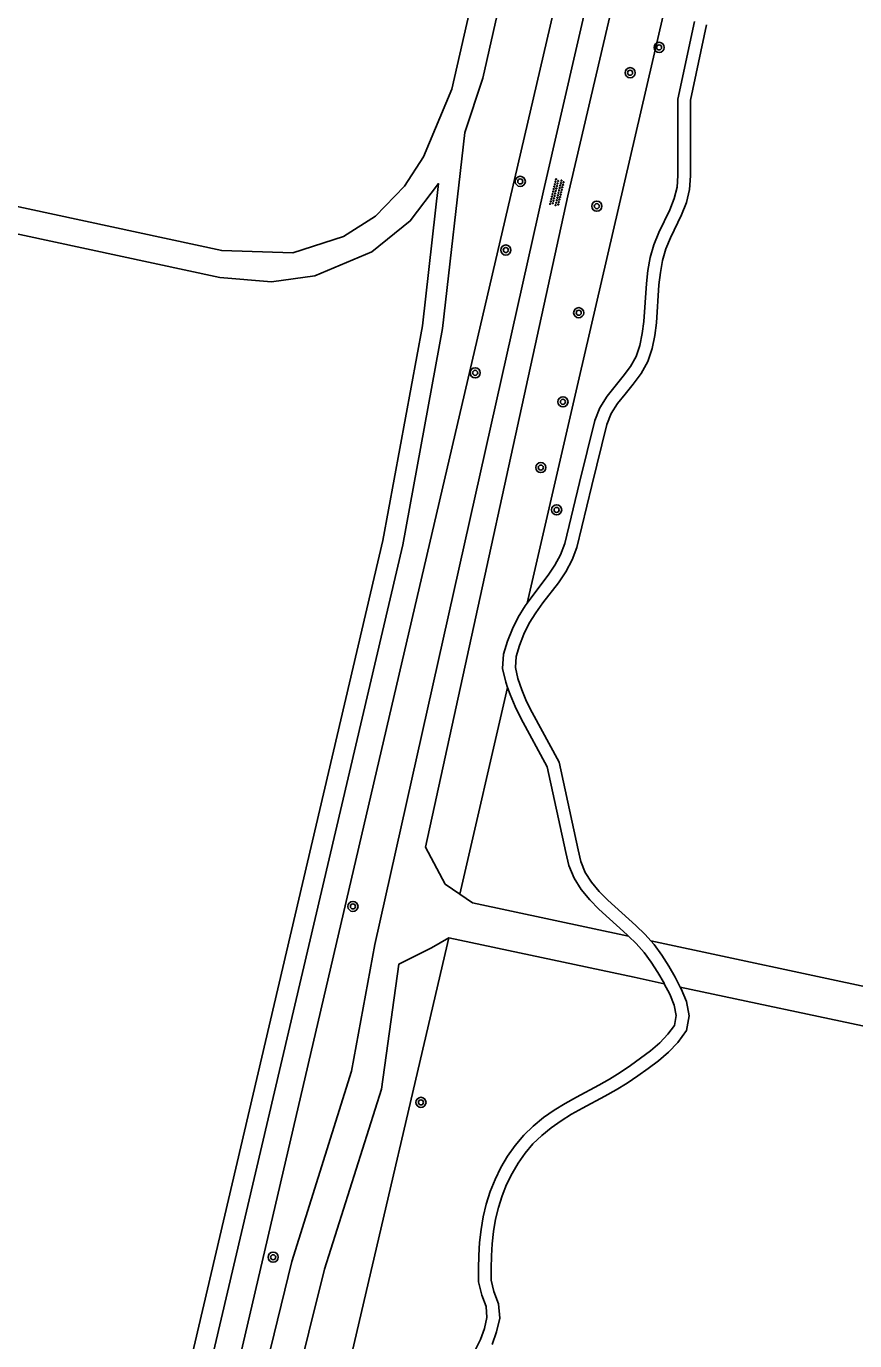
# Model space of a CAD drawing. Extents: x 124000 to 129000, y 395500 to 397503.
# Drawn here: x 128869.2 to 128934.6, y 396749 to 396852.7 of the extents above; entities that cross this region are included whole.
import ezdxf

# ---------------------------------------------------------------- set-up
doc = ezdxf.new("R2010")
doc.units = 0
for name, color, linetype in [('gg-afsc-draadraster', 7, 'Continuous'), ('gg-knt-onverhard', 7, 'Continuous'), ('gt-grn-groengrens', 7, 'Continuous'), ('gt-symb-boom', 7, 'Continuous'), ('gt-symb-overige verharding', 7, 'Continuous')]:
    doc.layers.add(name, color=color, linetype=linetype)

# ---------------------------------------------------------------- blocks, each defined once
blk = doc.blocks.new('gt0-BOOM')
at = {"layer": 'gt-symb-boom'}
for radius in [0.4, 0.2]:
    blk.add_circle((0, 0), radius, dxfattribs=at)
blk = doc.blocks.new('gt0-OVH')
at = {"layer": 'gt-symb-overige verharding'}
for points in [[(-0.97, 0.3), (-0.97, 0.31), (-0.96, 0.32), (-0.97, 0.33), (-0.97, 0.34), (-0.98, 0.35), (-0.99, 0.35), (-1, 0.36), (-1.01, 0.35), (-1.02, 0.35), (-1.03, 0.34), (-1.03, 0.33), (-1.04, 0.32), (-1.03, 0.31), (-1.03, 0.3), (-1.02, 0.29), (-1.01, 0.29), (-1, 0.28), (-0.99, 0.29), (-0.98, 0.29)], [(-0.87, 0.11), (-0.87, 0.12), (-0.86, 0.13), (-0.87, 0.14), (-0.87, 0.15), (-0.88, 0.16), (-0.89, 0.16), (-0.9, 0.16), (-0.91, 0.16), (-0.92, 0.16), (-0.93, 0.15), (-0.93, 0.14), (-0.94, 0.13), (-0.93, 0.12), (-0.93, 0.11), (-0.92, 0.1), (-0.91, 0.09), (-0.9, 0.09), (-0.89, 0.09), (-0.88, 0.1)], [(-0.77, 0.3), (-0.77, 0.31), (-0.76, 0.32), (-0.77, 0.33), (-0.77, 0.34), (-0.78, 0.35), (-0.79, 0.35), (-0.8, 0.36), (-0.81, 0.35), (-0.82, 0.35), (-0.83, 0.34), (-0.83, 0.33), (-0.84, 0.32), (-0.83, 0.31), (-0.83, 0.3), (-0.82, 0.29), (-0.81, 0.29), (-0.8, 0.28), (-0.79, 0.29), (-0.78, 0.29)], [(-0.67, 0.11), (-0.67, 0.12), (-0.66, 0.13), (-0.67, 0.14), (-0.67, 0.15), (-0.68, 0.16), (-0.69, 0.16), (-0.7, 0.16), (-0.71, 0.16), (-0.72, 0.16), (-0.73, 0.15), (-0.73, 0.14), (-0.74, 0.13), (-0.73, 0.12), (-0.73, 0.11), (-0.72, 0.1), (-0.71, 0.09), (-0.7, 0.09), (-0.69, 0.09), (-0.68, 0.1)], [(-0.57, 0.3), (-0.57, 0.31), (-0.56, 0.32), (-0.57, 0.33), (-0.57, 0.34), (-0.58, 0.35), (-0.59, 0.35), (-0.6, 0.36), (-0.61, 0.35), (-0.62, 0.35), (-0.63, 0.34), (-0.63, 0.33), (-0.64, 0.32), (-0.63, 0.31), (-0.63, 0.3), (-0.62, 0.29), (-0.61, 0.29), (-0.6, 0.28), (-0.59, 0.29), (-0.58, 0.29)], [(-0.47, 0.11), (-0.47, 0.12), (-0.46, 0.13), (-0.47, 0.14), (-0.47, 0.15), (-0.48, 0.16), (-0.49, 0.16), (-0.5, 0.16), (-0.51, 0.16), (-0.52, 0.16), (-0.53, 0.15), (-0.53, 0.14), (-0.54, 0.13), (-0.53, 0.12), (-0.53, 0.11), (-0.52, 0.1), (-0.51, 0.09), (-0.5, 0.09), (-0.49, 0.09), (-0.48, 0.1)], [(-0.37, 0.3), (-0.37, 0.31), (-0.36, 0.32), (-0.37, 0.33), (-0.37, 0.34), (-0.38, 0.35), (-0.39, 0.35), (-0.4, 0.36), (-0.41, 0.35), (-0.42, 0.35), (-0.43, 0.34), (-0.43, 0.33), (-0.44, 0.32), (-0.43, 0.31), (-0.43, 0.3), (-0.42, 0.29), (-0.41, 0.29), (-0.4, 0.28), (-0.39, 0.29), (-0.38, 0.29)], [(-0.27, 0.11), (-0.27, 0.12), (-0.26, 0.13), (-0.27, 0.14), (-0.27, 0.15), (-0.28, 0.16), (-0.29, 0.16), (-0.3, 0.16), (-0.31, 0.16), (-0.32, 0.16), (-0.33, 0.15), (-0.33, 0.14), (-0.34, 0.13), (-0.33, 0.12), (-0.33, 0.11), (-0.32, 0.1), (-0.31, 0.09), (-0.3, 0.09), (-0.29, 0.09), (-0.28, 0.1)], [(-0.17, 0.3), (-0.17, 0.31), (-0.16, 0.32), (-0.17, 0.33), (-0.17, 0.34), (-0.18, 0.35), (-0.19, 0.35), (-0.2, 0.36), (-0.21, 0.35), (-0.22, 0.35), (-0.23, 0.34), (-0.23, 0.33), (-0.24, 0.32), (-0.23, 0.31), (-0.23, 0.3), (-0.22, 0.29), (-0.21, 0.29), (-0.2, 0.28), (-0.19, 0.29), (-0.18, 0.29)], [(-0.07, 0.11), (-0.07, 0.12), (-0.06, 0.13), (-0.07, 0.14), (-0.07, 0.15), (-0.08, 0.16), (-0.09, 0.16), (-0.1, 0.16), (-0.11, 0.16), (-0.12, 0.16), (-0.13, 0.15), (-0.13, 0.14), (-0.14, 0.13), (-0.13, 0.12), (-0.13, 0.11), (-0.12, 0.1), (-0.11, 0.09), (-0.1, 0.09), (-0.09, 0.09), (-0.08, 0.1)], [(0.03, 0.3), (0.03, 0.31), (0.04, 0.32), (0.03, 0.33), (0.03, 0.34), (0.02, 0.35), (0.01, 0.35), (0, 0.36), (-0.01, 0.35), (-0.02, 0.35), (-0.03, 0.34), (-0.03, 0.33), (-0.04, 0.32), (-0.03, 0.31), (-0.03, 0.3), (-0.02, 0.29), (-0.01, 0.29), (0, 0.28), (0.01, 0.29), (0.02, 0.29)], [(0.13, 0.11), (0.13, 0.12), (0.14, 0.13), (0.13, 0.14), (0.13, 0.15), (0.12, 0.16), (0.11, 0.16), (0.1, 0.16), (0.09, 0.16), (0.08, 0.16), (0.07, 0.15), (0.07, 0.14), (0.06, 0.13), (0.07, 0.12), (0.07, 0.11), (0.08, 0.1), (0.09, 0.09), (0.1, 0.09), (0.11, 0.09), (0.12, 0.1)], [(0.23, 0.3), (0.23, 0.31), (0.24, 0.32), (0.23, 0.33), (0.23, 0.34), (0.22, 0.35), (0.21, 0.35), (0.2, 0.36), (0.19, 0.35), (0.18, 0.35), (0.17, 0.34), (0.17, 0.33), (0.16, 0.32), (0.17, 0.31), (0.17, 0.3), (0.18, 0.29), (0.19, 0.29), (0.2, 0.28), (0.21, 0.29), (0.22, 0.29)], [(0.33, 0.11), (0.33, 0.12), (0.34, 0.13), (0.33, 0.14), (0.33, 0.15), (0.32, 0.16), (0.31, 0.16), (0.3, 0.16), (0.29, 0.16), (0.28, 0.16), (0.27, 0.15), (0.27, 0.14), (0.26, 0.13), (0.27, 0.12), (0.27, 0.11), (0.28, 0.1), (0.29, 0.09), (0.3, 0.09), (0.31, 0.09), (0.32, 0.1)], [(0.43, 0.3), (0.43, 0.31), (0.44, 0.32), (0.43, 0.33), (0.43, 0.34), (0.42, 0.35), (0.41, 0.35), (0.4, 0.36), (0.39, 0.35), (0.38, 0.35), (0.37, 0.34), (0.37, 0.33), (0.36, 0.32), (0.37, 0.31), (0.37, 0.3), (0.38, 0.29), (0.39, 0.29), (0.4, 0.28), (0.41, 0.29), (0.42, 0.29)], [(0.53, 0.11), (0.53, 0.12), (0.54, 0.13), (0.53, 0.14), (0.53, 0.15), (0.52, 0.16), (0.51, 0.16), (0.5, 0.16), (0.49, 0.16), (0.48, 0.16), (0.47, 0.15), (0.47, 0.14), (0.46, 0.13), (0.47, 0.12), (0.47, 0.11), (0.48, 0.1), (0.49, 0.09), (0.5, 0.09), (0.51, 0.09), (0.52, 0.1)], [(0.63, 0.3), (0.63, 0.31), (0.64, 0.32), (0.63, 0.33), (0.63, 0.34), (0.62, 0.35), (0.61, 0.35), (0.6, 0.36), (0.59, 0.35), (0.58, 0.35), (0.57, 0.34), (0.57, 0.33), (0.56, 0.32), (0.57, 0.31), (0.57, 0.3), (0.58, 0.29), (0.59, 0.29), (0.6, 0.28), (0.61, 0.29), (0.62, 0.29)], [(0.73, 0.11), (0.73, 0.12), (0.74, 0.13), (0.73, 0.14), (0.73, 0.15), (0.72, 0.16), (0.71, 0.16), (0.7, 0.16), (0.69, 0.16), (0.68, 0.16), (0.67, 0.15), (0.67, 0.14), (0.66, 0.13), (0.67, 0.12), (0.67, 0.11), (0.68, 0.1), (0.69, 0.09), (0.7, 0.09), (0.71, 0.09), (0.72, 0.1)], [(0.83, 0.3), (0.83, 0.31), (0.84, 0.32), (0.83, 0.33), (0.83, 0.34), (0.82, 0.35), (0.81, 0.35), (0.8, 0.36), (0.79, 0.35), (0.78, 0.35), (0.77, 0.34), (0.77, 0.33), (0.76, 0.32), (0.77, 0.31), (0.77, 0.3), (0.78, 0.29), (0.79, 0.29), (0.8, 0.28), (0.81, 0.29), (0.82, 0.29)], [(0.93, 0.11), (0.93, 0.12), (0.94, 0.13), (0.93, 0.14), (0.93, 0.15), (0.92, 0.16), (0.91, 0.16), (0.9, 0.16), (0.89, 0.16), (0.88, 0.16), (0.87, 0.15), (0.87, 0.14), (0.86, 0.13), (0.87, 0.12), (0.87, 0.11), (0.88, 0.1), (0.89, 0.09), (0.9, 0.09), (0.91, 0.09), (0.92, 0.1)], [(1.03, 0.3), (1.03, 0.31), (1.04, 0.32), (1.03, 0.33), (1.03, 0.34), (1.02, 0.35), (1.01, 0.35), (1, 0.36), (0.99, 0.35), (0.98, 0.35), (0.97, 0.34), (0.97, 0.33), (0.96, 0.32), (0.97, 0.31), (0.97, 0.3), (0.98, 0.29), (0.99, 0.29), (1, 0.28), (1.01, 0.29), (1.02, 0.29)], [(-0.97, -0.14), (-0.97, -0.13), (-0.96, -0.12), (-0.97, -0.11), (-0.97, -0.1), (-0.98, -0.09), (-0.99, -0.09), (-1, -0.08), (-1.01, -0.09), (-1.02, -0.09), (-1.03, -0.1), (-1.03, -0.11), (-1.04, -0.12), (-1.03, -0.13), (-1.03, -0.14), (-1.02, -0.15), (-1.01, -0.15), (-1, -0.16), (-0.99, -0.15), (-0.98, -0.15)], [(-0.87, -0.33), (-0.87, -0.32), (-0.86, -0.31), (-0.87, -0.3), (-0.87, -0.29), (-0.88, -0.28), (-0.89, -0.28), (-0.9, -0.28), (-0.91, -0.28), (-0.92, -0.28), (-0.93, -0.29), (-0.93, -0.3), (-0.94, -0.31), (-0.93, -0.32), (-0.93, -0.33), (-0.92, -0.34), (-0.91, -0.35), (-0.9, -0.35), (-0.89, -0.35), (-0.88, -0.34)], [(-0.77, -0.14), (-0.77, -0.13), (-0.76, -0.12), (-0.77, -0.11), (-0.77, -0.1), (-0.78, -0.09), (-0.79, -0.09), (-0.8, -0.08), (-0.81, -0.09), (-0.82, -0.09), (-0.83, -0.1), (-0.83, -0.11), (-0.84, -0.12), (-0.83, -0.13), (-0.83, -0.14), (-0.82, -0.15), (-0.81, -0.15), (-0.8, -0.16), (-0.79, -0.15), (-0.78, -0.15)], [(-0.67, -0.33), (-0.67, -0.32), (-0.66, -0.31), (-0.67, -0.3), (-0.67, -0.29), (-0.68, -0.28), (-0.69, -0.28), (-0.7, -0.28), (-0.71, -0.28), (-0.72, -0.28), (-0.73, -0.29), (-0.73, -0.3), (-0.74, -0.31), (-0.73, -0.32), (-0.73, -0.33), (-0.72, -0.34), (-0.71, -0.35), (-0.7, -0.35), (-0.69, -0.35), (-0.68, -0.34)], [(-0.57, -0.14), (-0.57, -0.13), (-0.56, -0.12), (-0.57, -0.11), (-0.57, -0.1), (-0.58, -0.09), (-0.59, -0.09), (-0.6, -0.08), (-0.61, -0.09), (-0.62, -0.09), (-0.63, -0.1), (-0.63, -0.11), (-0.64, -0.12), (-0.63, -0.13), (-0.63, -0.14), (-0.62, -0.15), (-0.61, -0.15), (-0.6, -0.16), (-0.59, -0.15), (-0.58, -0.15)], [(-0.47, -0.33), (-0.47, -0.32), (-0.46, -0.31), (-0.47, -0.3), (-0.47, -0.29), (-0.48, -0.28), (-0.49, -0.28), (-0.5, -0.28), (-0.51, -0.28), (-0.52, -0.28), (-0.53, -0.29), (-0.53, -0.3), (-0.54, -0.31), (-0.53, -0.32), (-0.53, -0.33), (-0.52, -0.34), (-0.51, -0.35), (-0.5, -0.35), (-0.49, -0.35), (-0.48, -0.34)], [(-0.37, -0.14), (-0.37, -0.13), (-0.36, -0.12), (-0.37, -0.11), (-0.37, -0.1), (-0.38, -0.09), (-0.39, -0.09), (-0.4, -0.08), (-0.41, -0.09), (-0.42, -0.09), (-0.43, -0.1), (-0.43, -0.11), (-0.44, -0.12), (-0.43, -0.13), (-0.43, -0.14), (-0.42, -0.15), (-0.41, -0.15), (-0.4, -0.16), (-0.39, -0.15), (-0.38, -0.15)], [(-0.27, -0.33), (-0.27, -0.32), (-0.26, -0.31), (-0.27, -0.3), (-0.27, -0.29), (-0.28, -0.28), (-0.29, -0.28), (-0.3, -0.28), (-0.31, -0.28), (-0.32, -0.28), (-0.33, -0.29), (-0.33, -0.3), (-0.34, -0.31), (-0.33, -0.32), (-0.33, -0.33), (-0.32, -0.34), (-0.31, -0.35), (-0.3, -0.35), (-0.29, -0.35), (-0.28, -0.34)], [(-0.17, -0.14), (-0.17, -0.13), (-0.16, -0.12), (-0.17, -0.11), (-0.17, -0.1), (-0.18, -0.09), (-0.19, -0.09), (-0.2, -0.08), (-0.21, -0.09), (-0.22, -0.09), (-0.23, -0.1), (-0.23, -0.11), (-0.24, -0.12), (-0.23, -0.13), (-0.23, -0.14), (-0.22, -0.15), (-0.21, -0.15), (-0.2, -0.16), (-0.19, -0.15), (-0.18, -0.15)], [(-0.07, -0.33), (-0.07, -0.32), (-0.06, -0.31), (-0.07, -0.3), (-0.07, -0.29), (-0.08, -0.28), (-0.09, -0.28), (-0.1, -0.28), (-0.11, -0.28), (-0.12, -0.28), (-0.13, -0.29), (-0.13, -0.3), (-0.14, -0.31), (-0.13, -0.32), (-0.13, -0.33), (-0.12, -0.34), (-0.11, -0.35), (-0.1, -0.35), (-0.09, -0.35), (-0.08, -0.34)], [(0.03, -0.14), (0.03, -0.13), (0.04, -0.12), (0.03, -0.11), (0.03, -0.1), (0.02, -0.09), (0.01, -0.09), (0, -0.08), (-0.01, -0.09), (-0.02, -0.09), (-0.03, -0.1), (-0.03, -0.11), (-0.04, -0.12), (-0.03, -0.13), (-0.03, -0.14), (-0.02, -0.15), (-0.01, -0.15), (0, -0.16), (0.01, -0.15), (0.02, -0.15)], [(0.13, -0.33), (0.13, -0.32), (0.14, -0.31), (0.13, -0.3), (0.13, -0.29), (0.12, -0.28), (0.11, -0.28), (0.1, -0.28), (0.09, -0.28), (0.08, -0.28), (0.07, -0.29), (0.07, -0.3), (0.06, -0.31), (0.07, -0.32), (0.07, -0.33), (0.08, -0.34), (0.09, -0.35), (0.1, -0.35), (0.11, -0.35), (0.12, -0.34)], [(0.23, -0.14), (0.23, -0.13), (0.24, -0.12), (0.23, -0.11), (0.23, -0.1), (0.22, -0.09), (0.21, -0.09), (0.2, -0.08), (0.19, -0.09), (0.18, -0.09), (0.17, -0.1), (0.17, -0.11), (0.16, -0.12), (0.17, -0.13), (0.17, -0.14), (0.18, -0.15), (0.19, -0.15), (0.2, -0.16), (0.21, -0.15), (0.22, -0.15)], [(0.33, -0.33), (0.33, -0.32), (0.34, -0.31), (0.33, -0.3), (0.33, -0.29), (0.32, -0.28), (0.31, -0.28), (0.3, -0.28), (0.29, -0.28), (0.28, -0.28), (0.27, -0.29), (0.27, -0.3), (0.26, -0.31), (0.27, -0.32), (0.27, -0.33), (0.28, -0.34), (0.29, -0.35), (0.3, -0.35), (0.31, -0.35), (0.32, -0.34)], [(0.43, -0.14), (0.43, -0.13), (0.44, -0.12), (0.43, -0.11), (0.43, -0.1), (0.42, -0.09), (0.41, -0.09), (0.4, -0.08), (0.39, -0.09), (0.38, -0.09), (0.37, -0.1), (0.37, -0.11), (0.36, -0.12), (0.37, -0.13), (0.37, -0.14), (0.38, -0.15), (0.39, -0.15), (0.4, -0.16), (0.41, -0.15), (0.42, -0.15)], [(0.53, -0.33), (0.53, -0.32), (0.54, -0.31), (0.53, -0.3), (0.53, -0.29), (0.52, -0.28), (0.51, -0.28), (0.5, -0.28), (0.49, -0.28), (0.48, -0.28), (0.47, -0.29), (0.47, -0.3), (0.46, -0.31), (0.47, -0.32), (0.47, -0.33), (0.48, -0.34), (0.49, -0.35), (0.5, -0.35), (0.51, -0.35), (0.52, -0.34)], [(0.63, -0.14), (0.63, -0.13), (0.64, -0.12), (0.63, -0.11), (0.63, -0.1), (0.62, -0.09), (0.61, -0.09), (0.6, -0.08), (0.59, -0.09), (0.58, -0.09), (0.57, -0.1), (0.57, -0.11), (0.56, -0.12), (0.57, -0.13), (0.57, -0.14), (0.58, -0.15), (0.59, -0.15), (0.6, -0.16), (0.61, -0.15), (0.62, -0.15)], [(0.73, -0.33), (0.73, -0.32), (0.74, -0.31), (0.73, -0.3), (0.73, -0.29), (0.72, -0.28), (0.71, -0.28), (0.7, -0.28), (0.69, -0.28), (0.68, -0.28), (0.67, -0.29), (0.67, -0.3), (0.66, -0.31), (0.67, -0.32), (0.67, -0.33), (0.68, -0.34), (0.69, -0.35), (0.7, -0.35), (0.71, -0.35), (0.72, -0.34)], [(0.83, -0.14), (0.83, -0.13), (0.84, -0.12), (0.83, -0.11), (0.83, -0.1), (0.82, -0.09), (0.81, -0.09), (0.8, -0.08), (0.79, -0.09), (0.78, -0.09), (0.77, -0.1), (0.77, -0.11), (0.76, -0.12), (0.77, -0.13), (0.77, -0.14), (0.78, -0.15), (0.79, -0.15), (0.8, -0.16), (0.81, -0.15), (0.82, -0.15)], [(0.93, -0.33), (0.93, -0.32), (0.94, -0.31), (0.93, -0.3), (0.93, -0.29), (0.92, -0.28), (0.91, -0.28), (0.9, -0.28), (0.89, -0.28), (0.88, -0.28), (0.87, -0.29), (0.87, -0.3), (0.86, -0.31), (0.87, -0.32), (0.87, -0.33), (0.88, -0.34), (0.89, -0.35), (0.9, -0.35), (0.91, -0.35), (0.92, -0.34)], [(1.03, -0.14), (1.03, -0.13), (1.04, -0.12), (1.03, -0.11), (1.03, -0.1), (1.02, -0.09), (1.01, -0.09), (1, -0.08), (0.99, -0.09), (0.98, -0.09), (0.97, -0.1), (0.97, -0.11), (0.96, -0.12), (0.97, -0.13), (0.97, -0.14), (0.98, -0.15), (0.99, -0.15), (1, -0.16), (1.01, -0.15), (1.02, -0.15)]]:
    blk.add_lwpolyline(points, close=True, dxfattribs=at)

msp = doc.modelspace()

# ---------------------------------------------------------------- linework, layer by layer
at = {"layer": 'gg-afsc-draadraster'}
msp.add_lwpolyline([(128927.81, 396927.01), (128908, 396841.79), (128868.53, 396672.43), (128849.69, 396591.98)], dxfattribs=at)
at = {"layer": 'gg-knt-onverhard'}
for p, q in [((128903.42, 396784.21), (128904.43, 396783.53)), ((128916.75, 396780.9), (128904.43, 396783.53)), ((128917.18, 396777.66), (128902.56, 396780.78)), ((128918.51, 396780.52), (129000, 396763.15)), ((128919.56, 396777.15), (128917.18, 396777.66)), ((128920.83, 396776.88), (129000, 396760))]:
    msp.add_line(p, q, dxfattribs=at)
for points in [[(128928.47, 396929.49), (128919.25, 396930.13), (128915.54, 396926.66), (128917.33, 396923.96), (128918.21, 396921.54), (128919.03, 396913.6), (128917.38, 396902.28), (128905.23, 396848.65), (128903.81, 396844.36), (128902.07, 396828.87), (128898.92, 396811.8), (128865.4, 396668.99)], [(128927.81, 396927.01), (128929.46, 396926.05), (128929.41, 396923.85), (128910.02, 396839.74), (128896.71, 396780.23), (128894.87, 396770.23), (128890.17, 396755.21), (128881.78, 396720.85), (128877.21, 396698.06), (128870.47, 396672.02), (128861.51, 396633.38), (128852.46, 396591.22), (128849.69, 396591.98)], [(128931.66, 396923.59), (128911.95, 396839.37), (128900.72, 396787.94), (128902.26, 396785.01), (128903.42, 396784.21)], [(128811.71, 396807.03), (128823.51, 396806.95), (128829.06, 396808.01), (128834.87, 396810.55), (128837.49, 396812.31), (128839.64, 396814.83), (128842.24, 396820.54), (128845.89, 396834.79), (128847.53, 396837.65), (128849.55, 396839.85), (128852.86, 396841.23), (128856.1, 396841.17), (128884.63, 396835.03), (128890.25, 396834.86), (128894.25, 396836.14), (128896.78, 396837.76), (128899.07, 396840.13), (128900.56, 396842.45), (128902.79, 396847.79), (128905.8, 396860.94)], [(128918.51, 396780.52), (128918.06, 396781.03), (128917.32, 396781.74), (128915.1, 396783.74), (128914.42, 396784.43), (128913.82, 396785.16), (128913.33, 396785.94), (128912.99, 396786.79), (128912.77, 396787.73), (128911.26, 396794.63), (128909.13, 396798.56), (128908.7, 396799.44), (128908.33, 396800.34), (128908.01, 396801.24), (128907.81, 396802.11), (128907.87, 396802.98), (128908.13, 396803.86), (128908.49, 396804.75), (128908.91, 396805.61), (128909.42, 396806.42), (128909.99, 396807.21), (128911.21, 396808.81), (128911.79, 396809.67), (128912.29, 396810.61), (128912.66, 396811.6), (128913.84, 396816.49), (128915.04, 396821.31), (128915.38, 396822.17), (128915.87, 396822.95), (128916.47, 396823.71), (128917.11, 396824.49), (128917.74, 396825.32), (128918.27, 396826.27), (128918.6, 396827.29), (128918.81, 396828.32), (128918.94, 396829.34), (128919.15, 396832.34), (128919.26, 396833.31), (128919.43, 396834.25), (128919.69, 396835.16), (128920.06, 396836.04), (128920.92, 396837.85), (128921.31, 396838.83), (128921.57, 396839.87), (128921.64, 396840.93), (128921.64, 396846.9), (128922.9, 396852.86)], [(128908.74, 396807.19), (128909.19, 396807.81), (128910.39, 396809.4), (128910.93, 396810.19), (128911.38, 396811.02), (128911.71, 396811.9), (128912.87, 396816.73), (128914.09, 396821.61), (128914.48, 396822.62), (128915.06, 396823.53), (128915.69, 396824.34), (128916.33, 396825.11), (128916.9, 396825.87), (128917.35, 396826.67), (128917.63, 396827.55), (128917.82, 396828.48), (128917.94, 396829.44), (128918.16, 396832.43), (128918.27, 396833.45), (128918.45, 396834.48), (128918.75, 396835.49), (128919.15, 396836.45), (128920, 396838.25), (128920.36, 396839.14), (128920.58, 396840.03), (128920.64, 396840.96), (128920.64, 396847), (128921.94, 396853.12)], [(128863.97, 396669.74), (128897.35, 396812.13), (128900.48, 396829.1), (128901.74, 396840.33), (128899.51, 396837.38), (128896.49, 396834.94), (128891.97, 396833.05), (128888.57, 396832.57), (128884.47, 396832.92), (128855.7, 396839.09), (128852.99, 396839.06), (128851.4, 396838.49), (128849.14, 396836.26), (128847.4, 396832.87), (128844.2, 396819.74), (128840.54, 396812.35), (128837.54, 396809.71), (128831.78, 396806.73), (128827.96, 396805.51), (128821.95, 396804.73), (128815.45, 396804.7), (128811.71, 396805.03)], [(128907.2, 396800.53), (128907.05, 396800.96), (128906.8, 396802.03), (128906.88, 396803.16), (128907.18, 396804.2), (128907.58, 396805.16), (128908.04, 396806.1), (128908.59, 396806.98), (128908.74, 396807.19)], [(128916.75, 396780.9), (128916.64, 396781.01), (128914.4, 396783.02), (128913.68, 396783.76), (128913.01, 396784.58), (128912.44, 396785.49), (128912.03, 396786.49), (128911.79, 396787.51), (128910.31, 396794.28), (128908.24, 396798.11), (128907.79, 396799.03), (128907.39, 396799.98), (128907.2, 396800.53)], [(128919.56, 396777.15), (128919.55, 396777.18), (128919.07, 396778.03), (128918.54, 396778.85), (128917.98, 396779.62), (128917.34, 396780.33), (128916.75, 396780.9)], [(128878.91, 396691.61), (128880.34, 396697.58), (128884.16, 396720.09), (128892.74, 396754.61), (128897.23, 396768.83), (128898.62, 396778.7), (128901.18, 396779.99), (128902.56, 396780.78)], [(128920.83, 396776.88), (128920.43, 396777.66), (128919.92, 396778.54), (128919.37, 396779.41), (128918.76, 396780.25), (128918.51, 396780.52)], [(128904.63, 396748.21), (128905.05, 396749.05), (128905.37, 396749.93), (128905.57, 396750.8), (128905.5, 396751.65), (128905.16, 396752.55), (128904.89, 396753.6), (128904.89, 396754.67), (128904.92, 396755.69), (128904.98, 396756.71), (128905.1, 396757.73), (128905.27, 396758.74), (128905.51, 396759.75), (128905.82, 396760.74), (128906.21, 396761.7), (128906.67, 396762.63), (128907.19, 396763.53), (128907.79, 396764.38), (128908.47, 396765.18), (128909.22, 396765.91), (128910.03, 396766.57), (128910.87, 396767.16), (128911.75, 396767.7), (128912.63, 396768.2), (128914.39, 396769.14), (128915.25, 396769.62), (128916.09, 396770.13), (128916.9, 396770.68), (128917.7, 396771.26), (128918.48, 396771.85), (128919.21, 396772.48), (128919.86, 396773.16), (128920.37, 396773.85), (128920.51, 396774.63), (128920.36, 396775.46), (128920, 396776.31), (128919.56, 396777.15)], [(128905.97, 396748.66), (128906.33, 396749.65), (128906.58, 396750.73), (128906.49, 396751.88), (128906.12, 396752.85), (128905.89, 396753.73), (128905.89, 396754.66), (128905.92, 396755.65), (128905.98, 396756.62), (128906.09, 396757.59), (128906.25, 396758.55), (128906.47, 396759.48), (128906.76, 396760.4), (128907.12, 396761.29), (128907.55, 396762.16), (128908.03, 396762.99), (128908.59, 396763.77), (128909.2, 396764.5), (128909.89, 396765.16), (128910.63, 396765.77), (128911.42, 396766.32), (128912.25, 396766.84), (128913.11, 396767.32), (128914.87, 396768.27), (128915.76, 396768.76), (128916.63, 396769.29), (128917.47, 396769.86), (128918.3, 396770.45), (128919.11, 396771.07), (128919.89, 396771.75), (128920.63, 396772.51), (128921.31, 396773.44), (128921.53, 396774.62), (128921.33, 396775.75), (128920.9, 396776.74), (128920.83, 396776.88)]]:
    msp.add_lwpolyline(points, dxfattribs=at)
at = {"layer": 'gt-grn-groengrens'}
for p, q in [((128908.74, 396807.19), (128912.86, 396824.98)), ((128903.42, 396784.21), (128907.2, 396800.53)), ((128902.56, 396780.78), (128881.62, 396690.99))]:
    msp.add_line(p, q, dxfattribs=at)
msp.add_lwpolyline([(128912.86, 396824.98), (128924.85, 396876.78), (128929.21, 396895.76), (128932.66, 396910.77)], dxfattribs=at)

# ---------------------------------------------------------------- block references
at = {"layer": 'gt-symb-boom'}
for p in [(128919.16, 396851.08), (128916.87, 396849.08), (128908.2, 396840.5), (128914.24, 396838.54), (128907.06, 396835.08), (128912.81, 396830.13), (128904.64, 396825.38), (128911.57, 396823.09), (128909.82, 396817.9), (128911.07, 396814.56), (128894.99, 396783.25), (128900.36, 396767.78), (128888.69, 396755.55)]:
    msp.add_blockref('gt0-BOOM', p, dxfattribs=at)
at = {"layer": 'gt-symb-overige verharding', "rotation": 76.64465903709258}
msp.add_blockref('gt0-OVH', (128911.1, 396839.62), dxfattribs=at)

doc.saveas('drawing.dxf')
